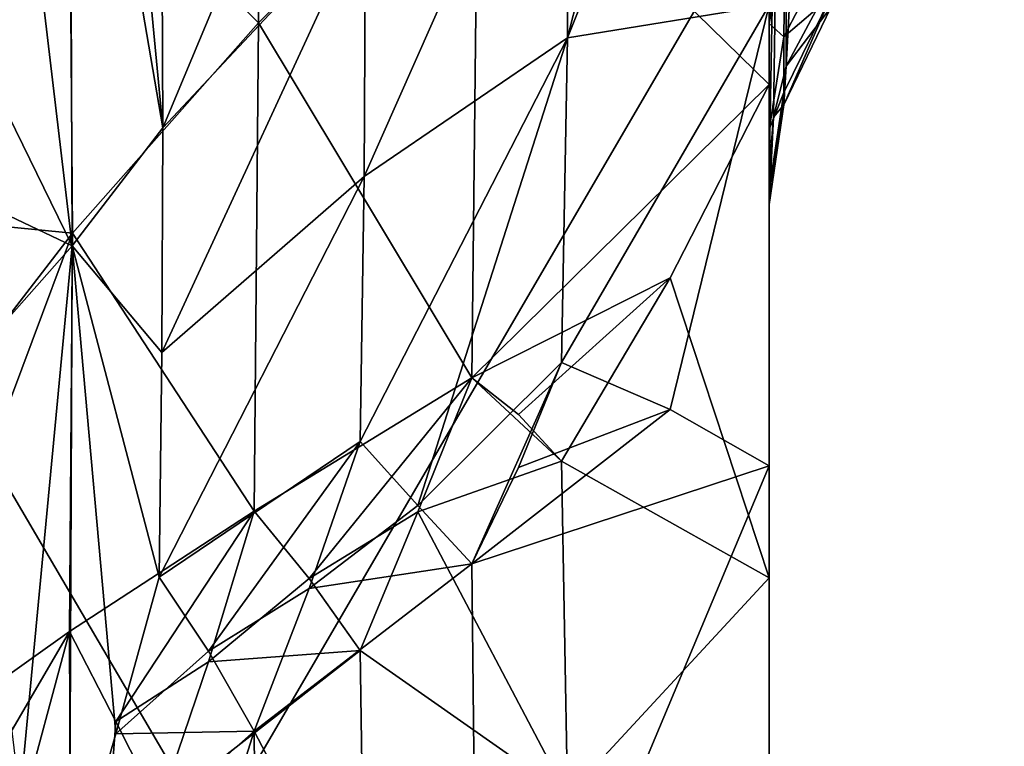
# Model space of a CAD drawing. Header units: millimetres. Extents: x -41 to 11, y -3 to 963.
# Tile 421 of 656: x -25.56 to -24.13, y 341.6 to 342.66. Entities that reach past the tile are written whole.
import ezdxf

# ---------------------------------------------------------------- set-up
doc = ezdxf.new("R2010")
doc.units = ezdxf.units.MM
doc.header["$LTSCALE"] = 65.185185
for name, color, linetype in [('1000', 7, 'CONTINUOUS'), ('1049', 7, 'CONTINUOUS'), ('1051', 7, 'CONTINUOUS'), ('1056', 7, 'CONTINUOUS'), ('1057', 7, 'CONTINUOUS'), ('1147', 7, 'CONTINUOUS'), ('3321', 7, 'CONTINUOUS'), ('3323', 7, 'CONTINUOUS'), ('3384', 7, 'CONTINUOUS'), ('3385', 7, 'CONTINUOUS'), ('655', 7, 'CONTINUOUS'), ('659', 7, 'CONTINUOUS'), ('660', 7, 'CONTINUOUS'), ('667', 7, 'CONTINUOUS'), ('702', 7, 'CONTINUOUS'), ('703', 7, 'CONTINUOUS'), ('792', 7, 'CONTINUOUS'), ('793', 7, 'CONTINUOUS'), ('795', 7, 'CONTINUOUS'), ('796', 7, 'CONTINUOUS'), ('826', 7, 'CONTINUOUS'), ('827', 7, 'CONTINUOUS'), ('828', 7, 'CONTINUOUS'), ('901', 7, 'CONTINUOUS'), ('902', 7, 'CONTINUOUS'), ('903', 7, 'CONTINUOUS'), ('999', 7, 'CONTINUOUS')]:
    doc.layers.add(name, color=color, linetype=linetype)

msp = doc.modelspace()

# ---------------------------------------------------------------- linework, layer by layer
at = {"layer": '1000', "linetype": 'Continuous'}
for points in [[(-24.9849, 341.9531, 39.9499), (-25.0686, 342.0462, 40.2838), (-25.1426, 341.8324, 40.5646), (-24.9849, 341.9531, 39.9499)], [(-24.9065, 341.8686, 39.6135), (-24.9849, 341.9531, 39.9499), (-25.1426, 341.8324, 40.5646), (-24.9065, 341.8686, 39.6135)], [(-24.8973, 341.0027, 39.5393), (-24.9065, 341.8686, 39.6135), (-25.2228, 341.6257, 40.8474), (-24.8973, 341.0027, 39.5393)], [(-24.9065, 341.8686, 39.6135), (-25.1426, 341.8324, 40.5646), (-25.2228, 341.6257, 40.8474), (-24.9065, 341.8686, 39.6135)], [(-24.8973, 341.0027, 39.5393), (-25.2228, 341.6257, 40.8474), (-25.2161, 340.8937, 40.7845), (-24.8973, 341.0027, 39.5393)]]:
    msp.add_3dface(points, dxfattribs=at)
at = {"layer": '1049', "linetype": 'Continuous'}
msp.add_3dface([(-25.6411, 342.645, 43.0692), (-25.5629, 342.972, 42.7985), (-25.7069, 342.7448, 43.4954), (-25.6411, 342.645, 43.0692)], dxfattribs=at)
at = {"layer": '1051', "linetype": 'Continuous'}
for points in [[(-25.4908, 343.2924, 42.5216), (-25.5629, 342.972, 42.7985), (-25.4868, 342.33, 42.3042), (-25.4908, 343.2924, 42.5216)], [(-25.3551, 342.5014, 41.6647), (-25.4908, 343.2924, 42.5216), (-25.4868, 342.33, 42.3042), (-25.3551, 342.5014, 41.6647)], [(-25.4908, 343.2924, 42.5216), (-25.3551, 342.5014, 41.6647), (-25.4234, 343.22, 42.1806), (-25.4908, 343.2924, 42.5216)], [(-25.3551, 342.5014, 41.6647), (-25.3565, 342.8277, 41.7519), (-25.4234, 343.22, 42.1806), (-25.3551, 342.5014, 41.6647)], [(-25.5629, 342.972, 42.7985), (-25.6411, 342.645, 43.0692), (-25.4868, 342.33, 42.3042), (-25.5629, 342.972, 42.7985)], [(-25.4868, 342.33, 42.3042), (-25.6411, 342.645, 43.0692), (-25.6388, 342.4024, 43.0046), (-25.4868, 342.33, 42.3042)], [(-25.638, 342.1598, 42.9397), (-25.4868, 342.33, 42.3042), (-25.6388, 342.4024, 43.0046), (-25.638, 342.1598, 42.9397)]]:
    msp.add_3dface(points, dxfattribs=at)
at = {"layer": '1056', "linetype": 'Continuous'}
for points in [[(-25.3565, 342.1752, 41.577), (-25.3551, 342.5014, 41.6647), (-25.4868, 342.33, 42.3042), (-25.3565, 342.1752, 41.577)], [(-25.4868, 342.33, 42.3042), (-25.638, 342.1598, 42.9397), (-25.563, 341.5271, 42.4118), (-25.4868, 342.33, 42.3042)], [(-25.4908, 341.3879, 42.0113), (-25.4868, 342.33, 42.3042), (-25.563, 341.5271, 42.4118), (-25.4908, 341.3879, 42.0113)], [(-25.4233, 341.6214, 41.7518), (-25.4868, 342.33, 42.3042), (-25.4908, 341.3879, 42.0113), (-25.4233, 341.6214, 41.7518)], [(-25.3607, 341.8491, 41.489), (-25.4868, 342.33, 42.3042), (-25.4233, 341.6214, 41.7518), (-25.3607, 341.8491, 41.489)], [(-25.3607, 341.8491, 41.489), (-25.3565, 342.1752, 41.577), (-25.4868, 342.33, 42.3042), (-25.3607, 341.8491, 41.489)]]:
    msp.add_3dface(points, dxfattribs=at)
at = {"layer": '1057', "linetype": 'Continuous'}
for points in [[(-25.2887, 341.7415, 41.1682), (-25.3607, 341.8491, 41.489), (-25.4233, 341.6214, 41.7518), (-25.2887, 341.7415, 41.1682)], [(-25.2228, 341.6257, 40.8474), (-25.2887, 341.7415, 41.1682), (-25.4233, 341.6214, 41.7518), (-25.2228, 341.6257, 40.8474)], [(-25.2228, 341.6257, 40.8474), (-25.4233, 341.6214, 41.7518), (-25.4908, 341.3879, 42.0113), (-25.2228, 341.6257, 40.8474)], [(-25.2228, 341.6257, 40.8474), (-25.4908, 341.3879, 42.0113), (-25.4864, 340.7909, 41.9598), (-25.2228, 341.6257, 40.8474)], [(-25.2161, 340.8937, 40.7845), (-25.2228, 341.6257, 40.8474), (-25.4864, 340.7909, 41.9598), (-25.2161, 340.8937, 40.7845)]]:
    msp.add_3dface(points, dxfattribs=at)
at = {"layer": '1147', "linetype": 'Continuous'}
for points in [[(-24.8973, 342.9776, 62.1125), (-25.2161, 342.6541, 60.9051), (-25.2228, 343.364, 60.7161), (-24.8973, 342.9776, 62.1125)], [(-24.8973, 342.9776, 62.1125), (-24.9065, 342.1385, 62.3389), (-25.2161, 342.6541, 60.9051), (-24.8973, 342.9776, 62.1125)], [(-24.9065, 342.1385, 62.3389), (-25.2228, 341.9447, 61.0963), (-25.2161, 342.6541, 60.9051), (-24.9065, 342.1385, 62.3389)], [(-25.1426, 341.8473, 61.4328), (-25.2228, 341.9447, 61.0963), (-24.9065, 342.1385, 62.3389), (-25.1426, 341.8473, 61.4328)], [(-25.1426, 341.8473, 61.4328), (-24.9065, 342.1385, 62.3389), (-24.9849, 341.9441, 62.0517), (-25.1426, 341.8473, 61.4328)], [(-25.0686, 341.7424, 61.7698), (-25.1426, 341.8473, 61.4328), (-24.9849, 341.9441, 62.0517), (-25.0686, 341.7424, 61.7698)]]:
    msp.add_3dface(points, dxfattribs=at)
at = {"layer": '3321', "linetype": 'Continuous'}
for points in [[(9.125, 297.5, 93.5), (9.125, 382.5, 93.5), (-40.875, 297.5, 93.5), (9.125, 297.5, 93.5)], [(9.125, 382.5, 93.5), (-40.875, 382.5, 93.5), (-40.875, 297.5, 93.5), (9.125, 382.5, 93.5)]]:
    msp.add_3dface(points, dxfattribs=at)
at = {"layer": '3323', "linetype": 'Continuous'}
for points in [[(-40.875, 382.5, 8.5), (9.125, 297.5, 8.5), (-40.875, 297.5, 8.5), (-40.875, 382.5, 8.5)], [(9.125, 382.5, 8.5), (9.125, 297.5, 8.5), (-40.875, 382.5, 8.5), (9.125, 382.5, 8.5)]]:
    msp.add_3dface(points, dxfattribs=at)
at = {"layer": '3384', "linetype": 'Continuous'}
for points in [[(-40.875, 300.2, 90.8), (-40.875, 379.8, 90.8), (-15.675, 300.2, 90.8), (-40.875, 300.2, 90.8)], [(-40.875, 379.8, 90.8), (-15.675, 379.8, 90.8), (-15.675, 300.2, 90.8), (-40.875, 379.8, 90.8)]]:
    msp.add_3dface(points, dxfattribs=at)
at = {"layer": '3385', "linetype": 'Continuous'}
for points in [[(-15.675, 379.8, 11.2), (-40.875, 300.2, 11.2), (-15.675, 300.2, 11.2), (-15.675, 379.8, 11.2)], [(-40.875, 379.8, 11.2), (-40.875, 300.2, 11.2), (-15.675, 379.8, 11.2), (-40.875, 379.8, 11.2)]]:
    msp.add_3dface(points, dxfattribs=at)
at = {"layer": '655', "linetype": 'Continuous'}
for points in [[(-24.475, 342.6529, 24.8295), (-24.4515, 343.4033, 25.5155), (-24.475, 343.3819, 25.7112), (-24.475, 342.6529, 24.8295)], [(-24.4515, 342.7778, 24.7435), (-24.4515, 343.4033, 25.5155), (-24.475, 342.6529, 24.8295), (-24.4515, 342.7778, 24.7435)]]:
    msp.add_3dface(points, dxfattribs=at)
at = {"layer": '659', "linetype": 'Continuous'}
for points in [[(-24.475, 343.0426, 84.3613), (-24.475, 340.0933, 84.4999), (-24.475, 349.1924, 60.1924), (-24.475, 343.0426, 84.3613)], [(-24.475, 349.1924, 60.1924), (-24.475, 340.0933, 84.4999), (-24.475, 348.7034, 60.7159), (-24.475, 349.1924, 60.1924)], [(-24.475, 348.7034, 60.7159), (-24.475, 340.0933, 84.4999), (-24.475, 348.2517, 61.2713), (-24.475, 348.7034, 60.7159)], [(-24.475, 348.2517, 61.2713), (-24.475, 340.0933, 84.4999), (-24.475, 347.5167, 61.7348), (-24.475, 348.2517, 61.2713)], [(-24.475, 347.5167, 61.7348), (-24.475, 340.0933, 84.4999), (-24.475, 346.8297, 62.2669), (-24.475, 347.5167, 61.7348)], [(-24.475, 346.8297, 62.2669), (-24.475, 340.0933, 84.4999), (-24.475, 346.1532, 62.5015), (-24.475, 346.8297, 62.2669)], [(-24.475, 346.1532, 62.5015), (-24.475, 340.0933, 84.4999), (-24.475, 345.494, 62.782), (-24.475, 346.1532, 62.5015)], [(-24.475, 340.0933, 84.4999), (-24.475, 337.1424, 84.3777), (-24.475, 345.494, 62.782), (-24.475, 340.0933, 84.4999)], [(-24.475, 345.494, 62.782), (-24.475, 337.1424, 84.3777), (-24.475, 344.8555, 63.1067), (-24.475, 345.494, 62.782)], [(-24.475, 342.0105, 37.9789), (-24.475, 345.2438, 27.0265), (-24.475, 342.6795, 38.2341), (-24.475, 342.0105, 37.9789)], [(-24.475, 344.2546, 26.4513), (-24.475, 345.2438, 27.0265), (-24.475, 342.0105, 37.9789), (-24.475, 344.2546, 26.4513)], [(-24.475, 344.8555, 63.1067), (-24.475, 337.1424, 84.3777), (-24.475, 344.2409, 63.4742), (-24.475, 344.8555, 63.1067)], [(-24.475, 341.1422, 37.945), (-24.475, 344.2546, 26.4513), (-24.475, 342.0105, 37.9789), (-24.475, 341.1422, 37.945)], [(-24.475, 340.2812, 37.8276), (-24.475, 344.2546, 26.4513), (-24.475, 341.1422, 37.945), (-24.475, 340.2812, 37.8276)], [(-24.475, 343.3819, 25.7112), (-24.475, 344.2546, 26.4513), (-24.475, 340.2812, 37.8276), (-24.475, 343.3819, 25.7112)], [(-24.475, 344.2409, 63.4742), (-24.475, 337.1424, 84.3777), (-24.475, 343.3917, 63.6583), (-24.475, 344.2409, 63.4742)], [(-24.475, 337.4358, 38.0766), (-24.475, 343.5307, 19.5205), (-24.475, 338.1517, 38.0876), (-24.475, 337.4358, 38.0766)], [(-24.475, 343.5307, 19.5205), (-24.475, 342.4399, 23.5915), (-24.475, 338.1517, 38.0876), (-24.475, 343.5307, 19.5205)], [(-24.475, 342.8576, 17.6223), (-24.475, 343.5307, 19.5205), (-24.475, 337.4358, 38.0766), (-24.475, 342.8576, 17.6223)], [(-24.475, 343.3917, 63.6583), (-24.475, 337.1424, 84.3777), (-24.475, 342.5642, 63.9234), (-24.475, 343.3917, 63.6583)], [(-24.475, 342.6529, 24.8295), (-24.475, 343.3819, 25.7112), (-24.475, 339.578, 37.9628), (-24.475, 342.6529, 24.8295)], [(-24.475, 339.578, 37.9628), (-24.475, 343.3819, 25.7112), (-24.475, 340.2812, 37.8276), (-24.475, 339.578, 37.9628)], [(-24.475, 339.9067, 17.5001), (-24.475, 342.8576, 17.6223), (-24.475, 334.506, 39.218), (-24.475, 339.9067, 17.5001)], [(-24.475, 336.6083, 38.3417), (-24.475, 342.8576, 17.6223), (-24.475, 337.4358, 38.0766), (-24.475, 336.6083, 38.3417)], [(-24.475, 335.7591, 38.5258), (-24.475, 342.8576, 17.6223), (-24.475, 336.6083, 38.3417), (-24.475, 335.7591, 38.5258)], [(-24.475, 335.1445, 38.8933), (-24.475, 342.8576, 17.6223), (-24.475, 335.7591, 38.5258), (-24.475, 335.1445, 38.8933)], [(-24.475, 334.506, 39.218), (-24.475, 342.8576, 17.6223), (-24.475, 335.1445, 38.8933), (-24.475, 334.506, 39.218)], [(-24.475, 342.499, 24.5436), (-24.475, 342.6529, 24.8295), (-24.475, 338.867, 38.0495), (-24.475, 342.499, 24.5436)], [(-24.475, 338.867, 38.0495), (-24.475, 342.6529, 24.8295), (-24.475, 339.578, 37.9628), (-24.475, 338.867, 38.0495)], [(-24.475, 342.5642, 63.9234), (-24.475, 336.4693, 82.4795), (-24.475, 341.8483, 63.9124), (-24.475, 342.5642, 63.9234)], [(-24.475, 337.1424, 84.3777), (-24.475, 336.4693, 82.4795), (-24.475, 342.5642, 63.9234), (-24.475, 337.1424, 84.3777)], [(-24.475, 342.4109, 24.2343), (-24.475, 342.499, 24.5436), (-24.475, 338.867, 38.0495), (-24.475, 342.4109, 24.2343)], [(-24.475, 342.4399, 23.5915), (-24.475, 342.3904, 23.9129), (-24.475, 338.1517, 38.0876), (-24.475, 342.4399, 23.5915)], [(-24.475, 342.3904, 23.9129), (-24.475, 342.4109, 24.2343), (-24.475, 338.1517, 38.0876), (-24.475, 342.3904, 23.9129)], [(-24.475, 338.1517, 38.0876), (-24.475, 342.4109, 24.2343), (-24.475, 338.867, 38.0495), (-24.475, 338.1517, 38.0876)], [(-24.475, 336.4693, 82.4795), (-24.475, 337.5601, 78.4085), (-24.475, 341.8483, 63.9124), (-24.475, 336.4693, 82.4795)], [(-24.475, 337.5601, 78.4085), (-24.475, 337.6096, 78.0871), (-24.475, 341.8483, 63.9124), (-24.475, 337.5601, 78.4085)], [(-24.475, 341.8483, 63.9124), (-24.475, 337.5891, 77.7657), (-24.475, 341.133, 63.9505), (-24.475, 341.8483, 63.9124)], [(-24.475, 337.6096, 78.0871), (-24.475, 337.5891, 77.7657), (-24.475, 341.8483, 63.9124), (-24.475, 337.6096, 78.0871)]]:
    msp.add_3dface(points, dxfattribs=at)
at = {"layer": '660', "linetype": 'Continuous'}
for points in [[(-24.475, 340.0933, 84.4999), (-24.475, 343.0426, 84.3613), (-26.1855, 343.014, 84.3042), (-24.475, 340.0933, 84.4999)], [(-26.1855, 340.0749, 84.4402), (-24.475, 340.0933, 84.4999), (-26.1855, 343.014, 84.3042), (-26.1855, 340.0749, 84.4402)]]:
    msp.add_3dface(points, dxfattribs=at)
at = {"layer": '667', "linetype": 'Continuous'}
for points in [[(-26.1855, 342.8648, 17.6827), (-24.475, 342.8576, 17.6223), (-26.1855, 339.9251, 17.5598), (-26.1855, 342.8648, 17.6827)], [(-24.475, 342.8576, 17.6223), (-24.475, 339.9067, 17.5001), (-26.1855, 339.9251, 17.5598), (-24.475, 342.8576, 17.6223)]]:
    msp.add_3dface(points, dxfattribs=at)
at = {"layer": '702', "linetype": 'Continuous'}
for points in [[(-24.4515, 342.7778, 24.7435), (-24.475, 342.6529, 24.8295), (-24.4536, 342.6336, 24.4905), (-24.4515, 342.7778, 24.7435)], [(-24.3851, 342.7647, 24.4371), (-24.4515, 342.7778, 24.7435), (-24.4536, 342.6336, 24.4905), (-24.3851, 342.7647, 24.4371)], [(-24.3851, 342.7647, 24.4371), (-24.4536, 342.6336, 24.4905), (-24.3851, 342.6924, 24.1855), (-24.3851, 342.7647, 24.4371)], [(-24.4499, 342.5911, 23.632), (-24.3783, 342.7253, 23.668), (-24.3851, 342.6762, 23.9248), (-24.4499, 342.5911, 23.632)], [(-24.4536, 342.5348, 23.9184), (-24.3851, 342.6924, 24.1855), (-24.4537, 342.5529, 24.2095), (-24.4536, 342.5348, 23.9184)], [(-24.3851, 342.6924, 24.1855), (-24.4536, 342.6336, 24.4905), (-24.4537, 342.5529, 24.2095), (-24.3851, 342.6924, 24.1855)], [(-24.4536, 342.5348, 23.9184), (-24.3851, 342.6762, 23.9248), (-24.3851, 342.6924, 24.1855), (-24.4536, 342.5348, 23.9184)], [(-24.4536, 342.5348, 23.9184), (-24.4499, 342.5911, 23.632), (-24.3851, 342.6762, 23.9248), (-24.4536, 342.5348, 23.9184)], [(-24.475, 342.6529, 24.8295), (-24.475, 342.499, 24.5436), (-24.4536, 342.6336, 24.4905), (-24.475, 342.6529, 24.8295)], [(-24.4536, 342.6336, 24.4905), (-24.475, 342.499, 24.5436), (-24.4537, 342.5529, 24.2095), (-24.4536, 342.6336, 24.4905)], [(-24.4686, 342.5168, 23.6121), (-24.4499, 342.5911, 23.632), (-24.4536, 342.5348, 23.9184), (-24.4686, 342.5168, 23.6121)], [(-24.475, 342.499, 24.5436), (-24.475, 342.4109, 24.2343), (-24.4537, 342.5529, 24.2095), (-24.475, 342.499, 24.5436)], [(-24.475, 342.4109, 24.2343), (-24.475, 342.3904, 23.9129), (-24.4537, 342.5529, 24.2095), (-24.475, 342.4109, 24.2343)], [(-24.475, 342.3904, 23.9129), (-24.4536, 342.5348, 23.9184), (-24.4537, 342.5529, 24.2095), (-24.475, 342.3904, 23.9129)], [(-24.475, 342.3904, 23.9129), (-24.4686, 342.5168, 23.6121), (-24.4536, 342.5348, 23.9184), (-24.475, 342.3904, 23.9129)], [(-24.475, 342.3904, 23.9129), (-24.475, 342.4399, 23.5915), (-24.4686, 342.5168, 23.6121), (-24.475, 342.3904, 23.9129)]]:
    msp.add_3dface(points, dxfattribs=at)
at = {"layer": '703', "linetype": 'Continuous'}
for points in [[(-24.3852, 343.8069, 19.5945), (-24.4499, 342.5911, 23.632), (-24.4519, 343.676, 19.5594), (-24.3852, 343.8069, 19.5945)], [(-24.3783, 342.7253, 23.668), (-24.4499, 342.5911, 23.632), (-24.3852, 343.8069, 19.5945), (-24.3783, 342.7253, 23.668)], [(-24.475, 342.4399, 23.5915), (-24.475, 343.5307, 19.5205), (-24.4519, 343.676, 19.5594), (-24.475, 342.4399, 23.5915)], [(-24.4686, 342.5168, 23.6121), (-24.475, 342.4399, 23.5915), (-24.4519, 343.676, 19.5594), (-24.4686, 342.5168, 23.6121)], [(-24.4499, 342.5911, 23.632), (-24.4686, 342.5168, 23.6121), (-24.4519, 343.676, 19.5594), (-24.4499, 342.5911, 23.632)]]:
    msp.add_3dface(points, dxfattribs=at)
at = {"layer": '792', "linetype": 'Continuous'}
for points in [[(-25.2228, 341.9447, 61.0963), (-25.1426, 341.8473, 61.4328), (-25.2887, 341.7262, 60.8345), (-25.2228, 341.9447, 61.0963)], [(-25.1426, 341.8473, 61.4328), (-25.0686, 341.7424, 61.7698), (-25.2887, 341.7262, 60.8345), (-25.1426, 341.8473, 61.4328)], [(-25.0686, 341.7424, 61.7698), (-25.0627, 341.3453, 61.8037), (-25.3607, 341.5153, 60.5698), (-25.0686, 341.7424, 61.7698)], [(-25.2887, 341.7262, 60.8345), (-25.0686, 341.7424, 61.7698), (-25.3607, 341.5153, 60.5698), (-25.2887, 341.7262, 60.8345)]]:
    msp.add_3dface(points, dxfattribs=at)
at = {"layer": '793', "linetype": 'Continuous'}
for points in [[(-24.9065, 342.1385, 62.3389), (-24.7763, 342.0176, 62.8618), (-24.9849, 341.9441, 62.0517), (-24.9065, 342.1385, 62.3389)], [(-24.839, 342.0855, 62.6014), (-24.7763, 342.0176, 62.8618), (-24.9065, 342.1385, 62.3389), (-24.839, 342.0855, 62.6014)], [(-24.7763, 342.0176, 62.8618), (-24.7676, 341.5314, 62.903), (-24.9849, 341.9441, 62.0517), (-24.7763, 342.0176, 62.8618)], [(-24.7676, 341.5314, 62.903), (-25.0686, 341.7424, 61.7698), (-24.9849, 341.9441, 62.0517), (-24.7676, 341.5314, 62.903)], [(-25.0627, 341.3453, 61.8037), (-25.0686, 341.7424, 61.7698), (-24.7676, 341.5314, 62.903), (-25.0627, 341.3453, 61.8037)]]:
    msp.add_3dface(points, dxfattribs=at)
at = {"layer": '795', "linetype": 'Continuous'}
for points in [[(-24.475, 342.5642, 63.9234), (-24.475, 341.8483, 63.9124), (-24.6185, 342.2839, 63.3935), (-24.475, 342.5642, 63.9234)], [(-24.475, 341.8483, 63.9124), (-24.7763, 342.0176, 62.8618), (-24.6185, 342.2839, 63.3935), (-24.475, 341.8483, 63.9124)], [(-24.475, 341.8483, 63.9124), (-24.7676, 341.5314, 62.903), (-24.7763, 342.0176, 62.8618), (-24.475, 341.8483, 63.9124)], [(-24.475, 341.8483, 63.9124), (-24.475, 341.133, 63.9505), (-24.7676, 341.5314, 62.903), (-24.475, 341.8483, 63.9124)]]:
    msp.add_3dface(points, dxfattribs=at)
at = {"layer": '796', "linetype": 'Continuous'}
for points in [[(-24.475, 343.3917, 63.6583), (-24.475, 342.5642, 63.9234), (-24.8973, 342.9776, 62.1125), (-24.475, 343.3917, 63.6583)], [(-24.475, 342.5642, 63.9234), (-24.9065, 342.1385, 62.3389), (-24.8973, 342.9776, 62.1125), (-24.475, 342.5642, 63.9234)], [(-24.9065, 342.1385, 62.3389), (-24.475, 342.5642, 63.9234), (-24.6185, 342.2839, 63.3935), (-24.9065, 342.1385, 62.3389)], [(-24.839, 342.0855, 62.6014), (-24.9065, 342.1385, 62.3389), (-24.6185, 342.2839, 63.3935), (-24.839, 342.0855, 62.6014)], [(-24.7763, 342.0176, 62.8618), (-24.839, 342.0855, 62.6014), (-24.6185, 342.2839, 63.3935), (-24.7763, 342.0176, 62.8618)]]:
    msp.add_3dface(points, dxfattribs=at)
at = {"layer": '826', "linetype": 'Continuous'}
for points in [[(-24.7676, 342.6321, 39.2911), (-24.7646, 343.1034, 39.4178), (-25.0627, 342.4309, 40.3878), (-24.7676, 342.6321, 39.2911)], [(-25.0627, 342.4309, 40.3878), (-24.7646, 343.1034, 39.4178), (-25.0608, 342.8158, 40.4912), (-25.0627, 342.4309, 40.3878)], [(-24.9849, 341.9531, 39.9499), (-24.7676, 342.6321, 39.2911), (-25.0686, 342.0462, 40.2838), (-24.9849, 341.9531, 39.9499)], [(-25.0686, 342.0462, 40.2838), (-24.7676, 342.6321, 39.2911), (-25.0627, 342.4309, 40.3878), (-25.0686, 342.0462, 40.2838)], [(-24.7763, 342.161, 39.1635), (-24.7676, 342.6321, 39.2911), (-24.9849, 341.9531, 39.9499), (-24.7763, 342.161, 39.1635)], [(-24.9065, 341.8686, 39.6135), (-24.7763, 342.161, 39.1635), (-24.9849, 341.9531, 39.9499), (-24.9065, 341.8686, 39.6135)], [(-24.839, 342.0081, 39.385), (-24.7763, 342.161, 39.1635), (-24.9065, 341.8686, 39.6135), (-24.839, 342.0081, 39.385)]]:
    msp.add_3dface(points, dxfattribs=at)
at = {"layer": '827', "linetype": 'Continuous'}
for points in [[(-24.475, 343.3646, 38.443), (-24.615, 343.2337, 38.9317), (-24.7676, 342.6321, 39.2911), (-24.475, 343.3646, 38.443)], [(-24.475, 342.6795, 38.2341), (-24.475, 343.3646, 38.443), (-24.7676, 342.6321, 39.2911), (-24.475, 342.6795, 38.2341)], [(-24.615, 343.2337, 38.9317), (-24.7646, 343.1034, 39.4178), (-24.7676, 342.6321, 39.2911), (-24.615, 343.2337, 38.9317)], [(-24.475, 342.6795, 38.2341), (-24.7763, 342.161, 39.1635), (-24.6185, 342.0926, 38.5728), (-24.475, 342.6795, 38.2341)], [(-24.475, 342.6795, 38.2341), (-24.7676, 342.6321, 39.2911), (-24.7763, 342.161, 39.1635), (-24.475, 342.6795, 38.2341)], [(-24.475, 342.0105, 37.9789), (-24.475, 342.6795, 38.2341), (-24.6185, 342.0926, 38.5728), (-24.475, 342.0105, 37.9789)]]:
    msp.add_3dface(points, dxfattribs=at)
at = {"layer": '828', "linetype": 'Continuous'}
for points in [[(-24.7763, 342.161, 39.1635), (-24.839, 342.0081, 39.385), (-24.6185, 342.0926, 38.5728), (-24.7763, 342.161, 39.1635)], [(-24.9065, 341.8686, 39.6135), (-24.475, 342.0105, 37.9789), (-24.6185, 342.0926, 38.5728), (-24.9065, 341.8686, 39.6135)], [(-24.839, 342.0081, 39.385), (-24.9065, 341.8686, 39.6135), (-24.6185, 342.0926, 38.5728), (-24.839, 342.0081, 39.385)], [(-24.475, 342.0105, 37.9789), (-24.9065, 341.8686, 39.6135), (-24.8973, 341.0027, 39.5393), (-24.475, 342.0105, 37.9789)], [(-24.475, 341.1422, 37.945), (-24.475, 342.0105, 37.9789), (-24.8973, 341.0027, 39.5393), (-24.475, 341.1422, 37.945)]]:
    msp.add_3dface(points, dxfattribs=at)
at = {"layer": '901', "linetype": 'Continuous'}
for points in [[(-25.4908, 341.7701, 59.9213), (-25.4868, 340.7846, 59.9683), (-25.563, 341.5023, 59.5926), (-25.4908, 341.7701, 59.9213)], [(-25.4233, 341.6395, 60.245), (-25.4868, 340.7846, 59.9683), (-25.4908, 341.7701, 59.9213), (-25.4233, 341.6395, 60.245)], [(-25.3607, 341.5153, 60.5698), (-25.4868, 340.7846, 59.9683), (-25.4233, 341.6395, 60.245), (-25.3607, 341.5153, 60.5698)]]:
    msp.add_3dface(points, dxfattribs=at)
at = {"layer": '902', "linetype": 'Continuous'}
for points in [[(-25.2228, 343.364, 60.7161), (-25.2161, 342.6541, 60.9051), (-25.4908, 342.9277, 59.6112), (-25.2228, 343.364, 60.7161)], [(-25.4908, 342.9277, 59.6112), (-25.2161, 342.6541, 60.9051), (-25.4864, 342.3487, 59.7655), (-25.4908, 342.9277, 59.6112)], [(-25.2161, 342.6541, 60.9051), (-25.2228, 341.9447, 61.0963), (-25.4864, 342.3487, 59.7655), (-25.2161, 342.6541, 60.9051)], [(-25.2228, 341.9447, 61.0963), (-25.4908, 341.7701, 59.9213), (-25.4864, 342.3487, 59.7655), (-25.2228, 341.9447, 61.0963)], [(-25.2228, 341.9447, 61.0963), (-25.4233, 341.6395, 60.245), (-25.4908, 341.7701, 59.9213), (-25.2228, 341.9447, 61.0963)], [(-25.2228, 341.9447, 61.0963), (-25.2887, 341.7262, 60.8345), (-25.4233, 341.6395, 60.245), (-25.2228, 341.9447, 61.0963)], [(-25.2887, 341.7262, 60.8345), (-25.3607, 341.5153, 60.5698), (-25.4233, 341.6395, 60.245), (-25.2887, 341.7262, 60.8345)]]:
    msp.add_3dface(points, dxfattribs=at)
at = {"layer": '903', "linetype": 'Continuous'}
for points in [[(-25.4908, 342.9277, 59.6112), (-25.4864, 342.3487, 59.7655), (-25.7797, 342.3772, 58.2465), (-25.4908, 342.9277, 59.6112)], [(-25.4908, 342.9277, 59.6112), (-25.7797, 342.3772, 58.2465), (-25.7069, 342.7212, 58.5132), (-25.4908, 342.9277, 59.6112)], [(-25.7797, 342.3772, 58.2465), (-25.4864, 342.3487, 59.7655), (-25.7775, 341.9708, 58.3551), (-25.7797, 342.3772, 58.2465)], [(-25.4908, 341.7701, 59.9213), (-25.7797, 341.5646, 58.4643), (-25.4864, 342.3487, 59.7655), (-25.4908, 341.7701, 59.9213)], [(-25.4864, 342.3487, 59.7655), (-25.7797, 341.5646, 58.4643), (-25.7775, 341.9708, 58.3551), (-25.4864, 342.3487, 59.7655)], [(-25.7069, 341.3999, 58.8672), (-25.7797, 341.5646, 58.4643), (-25.4908, 341.7701, 59.9213), (-25.7069, 341.3999, 58.8672)], [(-25.7069, 341.3999, 58.8672), (-25.4908, 341.7701, 59.9213), (-25.563, 341.5023, 59.5926), (-25.7069, 341.3999, 58.8672)]]:
    msp.add_3dface(points, dxfattribs=at)
at = {"layer": '999', "linetype": 'Continuous'}
for points in [[(-25.3551, 342.5014, 41.6647), (-25.0627, 343.2009, 40.5941), (-25.3565, 342.8277, 41.7519), (-25.3551, 342.5014, 41.6647)], [(-25.0608, 342.8158, 40.4912), (-25.0627, 343.2009, 40.5941), (-25.3551, 342.5014, 41.6647), (-25.0608, 342.8158, 40.4912)], [(-25.0627, 342.4309, 40.3878), (-25.0608, 342.8158, 40.4912), (-25.3565, 342.1752, 41.577), (-25.0627, 342.4309, 40.3878)], [(-25.3565, 342.1752, 41.577), (-25.0608, 342.8158, 40.4912), (-25.3551, 342.5014, 41.6647), (-25.3565, 342.1752, 41.577)], [(-25.0686, 342.0462, 40.2838), (-25.0627, 342.4309, 40.3878), (-25.3607, 341.8491, 41.489), (-25.0686, 342.0462, 40.2838)], [(-25.3607, 341.8491, 41.489), (-25.0627, 342.4309, 40.3878), (-25.3565, 342.1752, 41.577), (-25.3607, 341.8491, 41.489)], [(-25.2887, 341.7415, 41.1682), (-25.0686, 342.0462, 40.2838), (-25.3607, 341.8491, 41.489), (-25.2887, 341.7415, 41.1682)], [(-25.1426, 341.8324, 40.5646), (-25.0686, 342.0462, 40.2838), (-25.2887, 341.7415, 41.1682), (-25.1426, 341.8324, 40.5646)], [(-25.2228, 341.6257, 40.8474), (-25.1426, 341.8324, 40.5646), (-25.2887, 341.7415, 41.1682), (-25.2228, 341.6257, 40.8474)]]:
    msp.add_3dface(points, dxfattribs=at)

doc.saveas('drawing.dxf')
